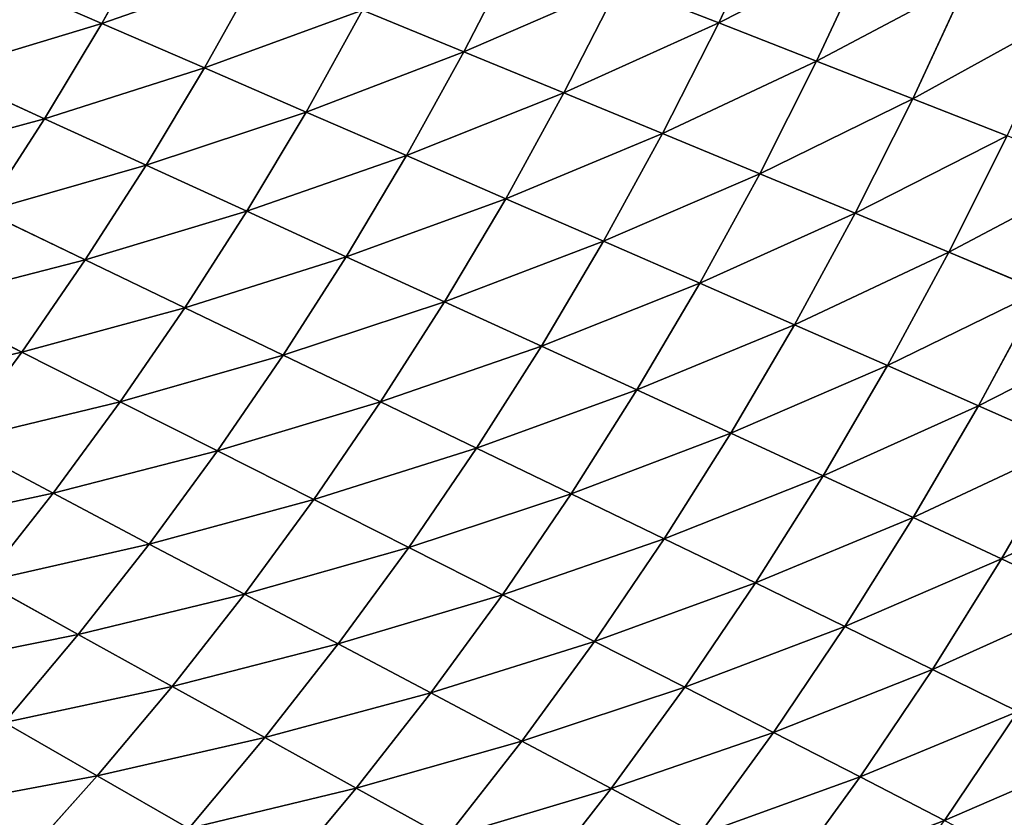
# Model space of a CAD drawing. Extents: x 0 to 500, y 0 to 390.
# Tile 747 of 1056: x 404 to 436, y 101 to 127. Entities that reach past the tile are written whole.
import ezdxf

# ---------------------------------------------------------------- set-up
doc = ezdxf.new("R2010")
doc.units = 0
doc.header["$LTSCALE"] = 25.4
doc.layers.get('0').update_dxf_attribs({"linetype": 'CONTINUOUS'})

# ---------------------------------------------------------------- blocks, each defined once
blk = doc.blocks.new('ATLANTA505_-_S_STL')
at = {"color": 0}
for p, q in [((434.468, 64.503, 289.349), (431.718, 61.96, 287.931)), ((434.468, 64.503, 289.349), (431.718, 61.96, 287.931)), ((436.848, 64.454, 285.806), (434.072, 61.914, 284.437)), ((436.848, 64.454, 285.806), (434.072, 61.914, 284.437)), ((436.848, 64.454, 285.806), (434.468, 64.503, 289.349)), ((436.848, 64.454, 285.806), (434.468, 64.503, 289.349)), ((439.121, 64.413, 282.161), (436.321, 61.875, 280.842)), ((439.121, 64.413, 282.161), (436.321, 61.875, 280.842)), ((431.718, 61.96, 287.931), (428.899, 59.547, 286.487)), ((431.718, 61.96, 287.931), (428.899, 59.547, 286.487)), ((429.261, 62.015, 291.325), (431.718, 61.96, 287.931)), ((429.261, 62.015, 291.325), (431.718, 61.96, 287.931)), ((434.072, 61.914, 284.437), (431.225, 59.503, 283.044)), ((434.072, 61.914, 284.437), (431.225, 59.503, 283.044)), ((431.718, 61.96, 287.931), (434.072, 61.914, 284.437)), ((431.718, 61.96, 287.931), (434.072, 61.914, 284.437)), ((436.321, 61.875, 280.842), (433.449, 59.466, 279.501)), ((436.321, 61.875, 280.842), (433.449, 59.466, 279.501)), ((434.072, 61.914, 284.437), (436.321, 61.875, 280.842)), ((434.072, 61.914, 284.437), (436.321, 61.875, 280.842)), ((438.465, 61.844, 277.146), (435.57, 59.438, 275.859)), ((438.465, 61.844, 277.146), (435.57, 59.438, 275.859)), ((436.321, 61.875, 280.842), (438.465, 61.844, 277.146)), ((436.321, 61.875, 280.842), (438.465, 61.844, 277.146)), ((426.472, 59.599, 289.832), (423.621, 57.31, 288.313)), ((426.472, 59.599, 289.832), (423.621, 57.31, 288.313)), ((428.899, 59.547, 286.487), (426.472, 59.599, 289.832)), ((428.899, 59.547, 286.487), (426.472, 59.599, 289.832)), ((428.899, 59.547, 286.487), (426.017, 57.261, 285.018)), ((428.899, 59.547, 286.487), (426.017, 57.261, 285.018)), ((431.225, 59.503, 283.044), (428.314, 57.219, 281.626)), ((431.225, 59.503, 283.044), (428.314, 57.219, 281.626)), ((431.225, 59.503, 283.044), (428.899, 59.547, 286.487)), ((431.225, 59.503, 283.044), (428.899, 59.547, 286.487)), ((433.449, 59.466, 279.501), (430.511, 57.185, 278.138)), ((433.449, 59.466, 279.501), (430.511, 57.185, 278.138)), ((433.449, 59.466, 279.501), (431.225, 59.503, 283.044)), ((433.449, 59.466, 279.501), (431.225, 59.503, 283.044)), ((435.57, 59.438, 275.859), (432.608, 57.16, 274.552)), ((435.57, 59.438, 275.859), (432.608, 57.16, 274.552)), ((435.57, 59.438, 275.859), (433.449, 59.466, 279.501)), ((435.57, 59.438, 275.859), (433.449, 59.466, 279.501)), ((437.588, 59.418, 272.116), (434.604, 57.143, 270.866)), ((437.588, 59.418, 272.116), (434.604, 57.143, 270.866)), ((437.588, 59.418, 272.116), (435.57, 59.438, 275.859)), ((437.588, 59.418, 272.116), (435.57, 59.438, 275.859)), ((421.126, 57.367, 291.513), (423.621, 57.31, 288.313)), ((421.126, 57.367, 291.513), (423.621, 57.31, 288.313)), ((423.621, 57.31, 288.313), (420.712, 55.146, 286.769)), ((423.621, 57.31, 288.313), (420.712, 55.146, 286.769)), ((426.017, 57.261, 285.018), (423.076, 55.099, 283.525)), ((426.017, 57.261, 285.018), (423.076, 55.099, 283.525)), ((423.621, 57.31, 288.313), (426.017, 57.261, 285.018)), ((423.621, 57.31, 288.313), (426.017, 57.261, 285.018)), ((428.314, 57.219, 281.626), (425.343, 55.06, 280.187)), ((428.314, 57.219, 281.626), (425.343, 55.06, 280.187)), ((426.017, 57.261, 285.018), (428.314, 57.219, 281.626)), ((426.017, 57.261, 285.018), (428.314, 57.219, 281.626)), ((430.511, 57.185, 278.138), (427.513, 55.029, 276.753)), ((430.511, 57.185, 278.138), (427.513, 55.029, 276.753)), ((428.314, 57.219, 281.626), (430.511, 57.185, 278.138)), ((428.314, 57.219, 281.626), (430.511, 57.185, 278.138)), ((432.608, 57.16, 274.552), (429.584, 55.006, 273.224)), ((432.608, 57.16, 274.552), (429.584, 55.006, 273.224)), ((430.511, 57.185, 278.138), (432.608, 57.16, 274.552)), ((430.511, 57.185, 278.138), (432.608, 57.16, 274.552)), ((434.604, 57.143, 270.866), (431.557, 54.992, 269.597)), ((434.604, 57.143, 270.866), (431.557, 54.992, 269.597)), ((432.608, 57.16, 274.552), (434.604, 57.143, 270.866)), ((432.608, 57.16, 274.552), (434.604, 57.143, 270.866)), ((436.498, 57.135, 267.08), (433.43, 54.986, 265.872)), ((436.498, 57.135, 267.08), (433.43, 54.986, 265.872)), ((434.604, 57.143, 270.866), (436.498, 57.135, 267.08)), ((434.604, 57.143, 270.866), (436.498, 57.135, 267.08)), ((418.252, 55.2, 289.92), (415.326, 53.153, 288.301)), ((418.252, 55.2, 289.92), (415.326, 53.153, 288.301)), ((420.712, 55.146, 286.769), (417.75, 53.102, 285.2)), ((420.712, 55.146, 286.769), (417.75, 53.102, 285.2)), ((420.712, 55.146, 286.769), (418.252, 55.2, 289.92)), ((420.712, 55.146, 286.769), (418.252, 55.2, 289.92)), ((423.076, 55.099, 283.525), (420.081, 53.058, 282.009)), ((423.076, 55.099, 283.525), (420.081, 53.058, 282.009)), ((423.076, 55.099, 283.525), (420.712, 55.146, 286.769)), ((423.076, 55.099, 283.525), (420.712, 55.146, 286.769)), ((425.343, 55.06, 280.187), (423.076, 55.099, 283.525)), ((425.343, 55.06, 280.187), (423.076, 55.099, 283.525)), ((425.343, 55.06, 280.187), (422.317, 53.021, 278.725)), ((425.343, 55.06, 280.187), (422.317, 53.021, 278.725)), ((427.513, 55.029, 276.753), (424.458, 52.993, 275.347)), ((427.513, 55.029, 276.753), (424.458, 52.993, 275.347)), ((427.513, 55.029, 276.753), (425.343, 55.06, 280.187)), ((427.513, 55.029, 276.753), (425.343, 55.06, 280.187)), ((429.584, 55.006, 273.224), (426.503, 52.973, 271.876)), ((429.584, 55.006, 273.224), (426.503, 52.973, 271.876)), ((429.584, 55.006, 273.224), (427.513, 55.029, 276.753)), ((429.584, 55.006, 273.224), (427.513, 55.029, 276.753)), ((431.557, 54.992, 269.597), (428.452, 52.961, 268.31)), ((431.557, 54.992, 269.597), (428.452, 52.961, 268.31)), ((431.557, 54.992, 269.597), (429.584, 55.006, 273.224)), ((431.557, 54.992, 269.597), (429.584, 55.006, 273.224)), ((433.43, 54.986, 265.872), (430.303, 52.958, 264.647)), ((433.43, 54.986, 265.872), (430.303, 52.958, 264.647)), ((433.43, 54.986, 265.872), (431.557, 54.992, 269.597)), ((433.43, 54.986, 265.872), (431.557, 54.992, 269.597)), ((435.204, 54.989, 262.049), (433.43, 54.986, 265.872)), ((435.204, 54.989, 262.049), (433.43, 54.986, 265.872)), ((412.809, 53.212, 291.312), (415.326, 53.153, 288.301)), ((412.809, 53.212, 291.312), (415.326, 53.153, 288.301)), ((415.326, 53.153, 288.301), (412.353, 51.224, 286.658)), ((415.326, 53.153, 288.301), (412.353, 51.224, 286.658)), ((417.75, 53.102, 285.2), (414.741, 51.175, 283.608)), ((417.75, 53.102, 285.2), (414.741, 51.175, 283.608)), ((415.326, 53.153, 288.301), (417.75, 53.102, 285.2)), ((415.326, 53.153, 288.301), (417.75, 53.102, 285.2)), ((420.081, 53.058, 282.009), (417.037, 51.134, 280.47)), ((420.081, 53.058, 282.009), (417.037, 51.134, 280.47)), ((417.75, 53.102, 285.2), (420.081, 53.058, 282.009)), ((417.75, 53.102, 285.2), (420.081, 53.058, 282.009)), ((422.317, 53.021, 278.725), (419.241, 51.101, 277.242)), ((422.317, 53.021, 278.725), (419.241, 51.101, 277.242)), ((420.081, 53.058, 282.009), (422.317, 53.021, 278.725)), ((420.081, 53.058, 282.009), (422.317, 53.021, 278.725)), ((424.458, 52.993, 275.347), (421.352, 51.075, 273.922)), ((424.458, 52.993, 275.347), (421.352, 51.075, 273.922)), ((422.317, 53.021, 278.725), (424.458, 52.993, 275.347)), ((422.317, 53.021, 278.725), (424.458, 52.993, 275.347)), ((426.503, 52.973, 271.876), (423.369, 51.057, 270.51)), ((426.503, 52.973, 271.876), (423.369, 51.057, 270.51)), ((424.458, 52.993, 275.347), (426.503, 52.973, 271.876)), ((424.458, 52.993, 275.347), (426.503, 52.973, 271.876)), ((428.452, 52.961, 268.31), (425.293, 51.048, 267.004)), ((428.452, 52.961, 268.31), (425.293, 51.048, 267.004)), ((426.503, 52.973, 271.876), (428.452, 52.961, 268.31)), ((426.503, 52.973, 271.876), (428.452, 52.961, 268.31)), ((430.303, 52.958, 264.647), (427.122, 51.047, 263.405)), ((430.303, 52.958, 264.647), (427.122, 51.047, 263.405)), ((428.452, 52.961, 268.31), (430.303, 52.958, 264.647)), ((428.452, 52.961, 268.31), (430.303, 52.958, 264.647)), ((430.303, 52.958, 264.647), (432.057, 52.964, 260.888)), ((430.303, 52.958, 264.647), (432.057, 52.964, 260.888)), ((409.875, 51.28, 289.619), (406.9, 49.461, 287.901)), ((409.875, 51.28, 289.619), (406.9, 49.461, 287.901)), ((412.353, 51.224, 286.658), (409.875, 51.28, 289.619)), ((412.353, 51.224, 286.658), (409.875, 51.28, 289.619)), ((412.353, 51.224, 286.658), (409.339, 49.408, 284.991)), ((412.353, 51.224, 286.658), (409.339, 49.408, 284.991)), ((414.741, 51.175, 283.608), (411.688, 49.362, 281.994)), ((414.741, 51.175, 283.608), (411.688, 49.362, 281.994)), ((414.741, 51.175, 283.608), (412.353, 51.224, 286.658)), ((414.741, 51.175, 283.608), (412.353, 51.224, 286.658)), ((417.037, 51.134, 280.47), (413.948, 49.324, 278.91)), ((417.037, 51.134, 280.47), (413.948, 49.324, 278.91)), ((417.037, 51.134, 280.47), (414.741, 51.175, 283.608)), ((417.037, 51.134, 280.47), (414.741, 51.175, 283.608)), ((419.241, 51.101, 277.242), (416.119, 49.293, 275.738)), ((419.241, 51.101, 277.242), (416.119, 49.293, 275.738)), ((419.241, 51.101, 277.242), (417.037, 51.134, 280.47)), ((419.241, 51.101, 277.242), (417.037, 51.134, 280.47)), ((421.352, 51.075, 273.922), (418.199, 49.27, 272.477)), ((421.352, 51.075, 273.922), (418.199, 49.27, 272.477)), ((421.352, 51.075, 273.922), (419.241, 51.101, 277.242)), ((421.352, 51.075, 273.922), (419.241, 51.101, 277.242)), ((423.369, 51.057, 270.51), (420.188, 49.255, 269.125)), ((423.369, 51.057, 270.51), (420.188, 49.255, 269.125)), ((423.369, 51.057, 270.51), (421.352, 51.075, 273.922)), ((423.369, 51.057, 270.51), (421.352, 51.075, 273.922)), ((425.293, 51.048, 267.004), (422.085, 49.248, 265.682)), ((425.293, 51.048, 267.004), (422.085, 49.248, 265.682)), ((425.293, 51.048, 267.004), (423.369, 51.057, 270.51)), ((425.293, 51.048, 267.004), (423.369, 51.057, 270.51)), ((427.122, 51.047, 263.405), (423.89, 49.249, 262.147)), ((427.122, 51.047, 263.405), (423.89, 49.249, 262.147)), ((427.122, 51.047, 263.405), (425.293, 51.048, 267.004)), ((427.122, 51.047, 263.405), (425.293, 51.048, 267.004)), ((428.855, 51.055, 259.711), (427.122, 51.047, 263.405)), ((428.855, 51.055, 259.711), (427.122, 51.047, 263.405)), ((406.9, 49.461, 287.901), (403.887, 47.75, 286.16)), ((406.9, 49.461, 287.901), (403.887, 47.75, 286.16)), ((404.374, 49.521, 290.726), (406.9, 49.461, 287.901)), ((404.374, 49.521, 290.726), (406.9, 49.461, 287.901)), ((409.339, 49.408, 284.991), (406.284, 47.701, 283.301)), ((409.339, 49.408, 284.991), (406.284, 47.701, 283.301)), ((406.9, 49.461, 287.901), (409.339, 49.408, 284.991)), ((406.9, 49.461, 287.901), (409.339, 49.408, 284.991)), ((411.688, 49.362, 281.994), (408.595, 47.658, 280.359)), ((411.688, 49.362, 281.994), (408.595, 47.658, 280.359)), ((409.339, 49.408, 284.991), (411.688, 49.362, 281.994)), ((409.339, 49.408, 284.991), (411.688, 49.362, 281.994)), ((411.688, 49.362, 281.994), (413.948, 49.324, 278.91)), ((411.688, 49.362, 281.994), (413.948, 49.324, 278.91)), ((413.948, 49.324, 278.91), (410.818, 47.622, 277.33)), ((413.948, 49.324, 278.91), (410.818, 47.622, 277.33)), ((416.119, 49.293, 275.738), (412.954, 47.594, 274.215)), ((416.119, 49.293, 275.738), (412.954, 47.594, 274.215)), ((413.948, 49.324, 278.91), (416.119, 49.293, 275.738)), ((413.948, 49.324, 278.91), (416.119, 49.293, 275.738)), ((418.199, 49.27, 272.477), (415.002, 47.574, 271.013)), ((418.199, 49.27, 272.477), (415.002, 47.574, 271.013)), ((416.119, 49.293, 275.738), (418.199, 49.27, 272.477)), ((416.119, 49.293, 275.738), (418.199, 49.27, 272.477)), ((420.188, 49.255, 269.125), (416.962, 47.56, 267.723)), ((420.188, 49.255, 269.125), (416.962, 47.56, 267.723)), ((418.199, 49.27, 272.477), (420.188, 49.255, 269.125)), ((418.199, 49.27, 272.477), (420.188, 49.255, 269.125)), ((422.085, 49.248, 265.682), (418.831, 47.555, 264.344)), ((422.085, 49.248, 265.682), (418.831, 47.555, 264.344)), ((420.188, 49.255, 269.125), (422.085, 49.248, 265.682)), ((420.188, 49.255, 269.125), (422.085, 49.248, 265.682)), ((422.085, 49.248, 265.682), (423.89, 49.249, 262.147)), ((422.085, 49.248, 265.682), (423.89, 49.249, 262.147)), ((406.284, 47.701, 283.301), (403.887, 47.75, 286.16)), ((406.284, 47.701, 283.301), (403.887, 47.75, 286.16)), ((406.284, 47.701, 283.301), (403.194, 46.098, 281.591)), ((406.284, 47.701, 283.301), (403.194, 46.098, 281.591)), ((408.595, 47.658, 280.359), (405.464, 46.058, 278.702)), ((408.595, 47.658, 280.359), (405.464, 46.058, 278.702)), ((408.595, 47.658, 280.359), (406.284, 47.701, 283.301)), ((408.595, 47.658, 280.359), (406.284, 47.701, 283.301)), ((410.818, 47.622, 277.33), (407.65, 46.025, 275.73)), ((410.818, 47.622, 277.33), (407.65, 46.025, 275.73)), ((410.818, 47.622, 277.33), (408.595, 47.658, 280.359)), ((410.818, 47.622, 277.33), (408.595, 47.658, 280.359)), ((412.954, 47.594, 274.215), (409.751, 45.999, 272.674)), ((412.954, 47.594, 274.215), (409.751, 45.999, 272.674)), ((412.954, 47.594, 274.215), (410.818, 47.622, 277.33)), ((412.954, 47.594, 274.215), (410.818, 47.622, 277.33)), ((415.002, 47.574, 271.013), (411.765, 45.981, 269.533)), ((415.002, 47.574, 271.013), (411.765, 45.981, 269.533)), ((415.002, 47.574, 271.013), (412.954, 47.594, 274.215)), ((415.002, 47.574, 271.013), (412.954, 47.594, 274.215)), ((416.962, 47.56, 267.723), (413.694, 45.97, 266.305)), ((416.962, 47.56, 267.723), (413.694, 45.97, 266.305)), ((416.962, 47.56, 267.723), (415.002, 47.574, 271.013)), ((416.962, 47.56, 267.723), (415.002, 47.574, 271.013)), ((418.831, 47.555, 264.344), (415.535, 45.966, 262.989)), ((418.831, 47.555, 264.344), (415.535, 45.966, 262.989)), ((418.831, 47.555, 264.344), (416.962, 47.56, 267.723)), ((418.831, 47.555, 264.344), (416.962, 47.56, 267.723)), ((420.611, 47.558, 260.874), (418.831, 47.555, 264.344)), ((420.611, 47.558, 260.874), (418.831, 47.555, 264.344)), ((402.299, 44.557, 277.027), (405.464, 46.058, 278.702)), ((402.299, 44.557, 277.027), (405.464, 46.058, 278.702)), ((403.194, 46.098, 281.591), (405.464, 46.058, 278.702)), ((403.194, 46.098, 281.591), (405.464, 46.058, 278.702)), ((404.446, 44.527, 274.112), (407.65, 46.025, 275.73)), ((404.446, 44.527, 274.112), (407.65, 46.025, 275.73)), ((405.464, 46.058, 278.702), (407.65, 46.025, 275.73)), ((405.464, 46.058, 278.702), (407.65, 46.025, 275.73)), ((406.51, 44.503, 271.115), (409.751, 45.999, 272.674)), ((406.51, 44.503, 271.115), (409.751, 45.999, 272.674)), ((407.65, 46.025, 275.73), (409.751, 45.999, 272.674)), ((407.65, 46.025, 275.73), (409.751, 45.999, 272.674)), ((408.491, 44.487, 268.035), (411.765, 45.981, 269.533)), ((408.491, 44.487, 268.035), (411.765, 45.981, 269.533)), ((409.751, 45.999, 272.674), (411.765, 45.981, 269.533)), ((409.751, 45.999, 272.674), (411.765, 45.981, 269.533)), ((410.387, 44.477, 264.87), (413.694, 45.97, 266.305)), ((410.387, 44.477, 264.87), (413.694, 45.97, 266.305)), ((411.765, 45.981, 269.533), (413.694, 45.97, 266.305)), ((411.765, 45.981, 269.533), (413.694, 45.97, 266.305)), ((413.694, 45.97, 266.305), (415.535, 45.966, 262.989)), ((413.694, 45.97, 266.305), (415.535, 45.966, 262.989)), ((404.446, 44.527, 274.112), (401.21, 43.123, 272.476)), ((404.446, 44.527, 274.112), (401.21, 43.123, 272.476)), ((404.446, 44.527, 274.112), (402.299, 44.557, 277.027)), ((404.446, 44.527, 274.112), (402.299, 44.557, 277.027)), ((406.51, 44.503, 271.115), (404.446, 44.527, 274.112)), ((406.51, 44.503, 271.115), (404.446, 44.527, 274.112)), ((406.51, 44.503, 271.115), (403.237, 43.102, 269.539)), ((406.51, 44.503, 271.115), (403.237, 43.102, 269.539)), ((408.491, 44.487, 268.035), (405.182, 43.087, 266.521)), ((408.491, 44.487, 268.035), (405.182, 43.087, 266.521)), ((408.491, 44.487, 268.035), (406.51, 44.503, 271.115)), ((408.491, 44.487, 268.035), (406.51, 44.503, 271.115)), ((410.387, 44.477, 264.87), (407.045, 43.079, 263.42)), ((410.387, 44.477, 264.87), (407.045, 43.079, 263.42)), ((410.387, 44.477, 264.87), (408.491, 44.487, 268.035)), ((410.387, 44.477, 264.87), (408.491, 44.487, 268.035)), ((412.199, 44.475, 261.62), (410.387, 44.477, 264.87)), ((412.199, 44.475, 261.62), (410.387, 44.477, 264.87)), ((405.182, 43.087, 266.521), (401.84, 41.776, 264.992)), ((405.182, 43.087, 266.521), (401.84, 41.776, 264.992)), ((403.237, 43.102, 269.539), (405.182, 43.087, 266.521)), ((403.237, 43.102, 269.539), (405.182, 43.087, 266.521)), ((407.045, 43.079, 263.42), (403.669, 41.769, 261.956)), ((407.045, 43.079, 263.42), (403.669, 41.769, 261.956)), ((405.182, 43.087, 266.521), (407.045, 43.079, 263.42)), ((405.182, 43.087, 266.521), (407.045, 43.079, 263.42)), ((407.045, 43.079, 263.42), (408.826, 43.078, 260.236)), ((407.045, 43.079, 263.42), (408.826, 43.078, 260.236))]:
    blk.add_line(p, q, dxfattribs=at)
mesh = blk.add_polyface(dxfattribs=at)
corners = [(434.468, 64.503, 289.349), (439.551, 67.122, 287.152), (436.848, 64.454, 285.806), (437.146, 67.173, 290.743)]
mesh.append_faces([[corners[k] for k in face] for face in [(0, 1, 2), (1, 0, 3)]], dxfattribs={"vtx0": -1, "color": 0})
mesh = blk.add_polyface(dxfattribs=at)
corners = [(429.261, 62.015, 291.325), (434.468, 64.503, 289.349), (431.718, 61.96, 287.931), (431.983, 64.559, 292.791)]
mesh.append_faces([[corners[k] for k in face] for face in [(0, 1, 2), (1, 0, 3)]], dxfattribs={"vtx0": -1, "color": 0})
mesh = blk.add_polyface(dxfattribs=at)
corners = [(431.718, 61.96, 287.931), (436.848, 64.454, 285.806), (434.072, 61.914, 284.437), (434.468, 64.503, 289.349)]
mesh.append_faces([[corners[k] for k in face] for face in [(0, 1, 2), (1, 0, 3)]], dxfattribs={"vtx0": -1, "color": 0})
mesh = blk.add_polyface(dxfattribs=at)
corners = [(434.072, 61.914, 284.437), (439.121, 64.413, 282.161), (436.321, 61.875, 280.842), (436.848, 64.454, 285.806)]
mesh.append_faces([[corners[k] for k in face] for face in [(0, 1, 2), (1, 0, 3)]], dxfattribs={"vtx0": -1, "color": 0})
mesh = blk.add_polyface(dxfattribs=at)
corners = [(436.321, 61.875, 280.842), (441.288, 64.379, 278.411), (438.465, 61.844, 277.146), (439.121, 64.413, 282.161)]
mesh.append_faces([[corners[k] for k in face] for face in [(0, 1, 2), (1, 0, 3)]], dxfattribs={"vtx0": -1, "color": 0})
mesh = blk.add_polyface(dxfattribs=at)
corners = [(426.472, 59.599, 289.832), (431.718, 61.96, 287.931), (428.899, 59.547, 286.487), (429.261, 62.015, 291.325)]
mesh.append_faces([[corners[k] for k in face] for face in [(0, 1, 2), (1, 0, 3)]], dxfattribs={"vtx0": -1, "color": 0})
mesh = blk.add_polyface(dxfattribs=at)
corners = [(428.899, 59.547, 286.487), (434.072, 61.914, 284.437), (431.225, 59.503, 283.044), (431.718, 61.96, 287.931)]
mesh.append_faces([[corners[k] for k in face] for face in [(0, 1, 2), (1, 0, 3)]], dxfattribs={"vtx0": -1, "color": 0})
mesh = blk.add_polyface(dxfattribs=at)
corners = [(431.225, 59.503, 283.044), (436.321, 61.875, 280.842), (433.449, 59.466, 279.501), (434.072, 61.914, 284.437)]
mesh.append_faces([[corners[k] for k in face] for face in [(0, 1, 2), (1, 0, 3)]], dxfattribs={"vtx0": -1, "color": 0})
mesh = blk.add_polyface(dxfattribs=at)
corners = [(433.449, 59.466, 279.501), (438.465, 61.844, 277.146), (435.57, 59.438, 275.859), (436.321, 61.875, 280.842)]
mesh.append_faces([[corners[k] for k in face] for face in [(0, 1, 2), (1, 0, 3)]], dxfattribs={"vtx0": -1, "color": 0})
mesh = blk.add_polyface(dxfattribs=at)
corners = [(435.57, 59.438, 275.859), (440.504, 61.821, 273.346), (437.588, 59.418, 272.116), (438.465, 61.844, 277.146)]
mesh.append_faces([[corners[k] for k in face] for face in [(0, 1, 2), (1, 0, 3)]], dxfattribs={"vtx0": -1, "color": 0})
mesh = blk.add_polyface(dxfattribs=at)
corners = [(421.126, 57.367, 291.513), (426.472, 59.599, 289.832), (423.621, 57.31, 288.313), (423.945, 59.658, 293.08)]
mesh.append_faces([[corners[k] for k in face] for face in [(0, 1, 2), (1, 0, 3)]], dxfattribs={"vtx0": -1, "color": 0})
mesh = blk.add_polyface(dxfattribs=at)
corners = [(423.621, 57.31, 288.313), (428.899, 59.547, 286.487), (426.017, 57.261, 285.018), (426.472, 59.599, 289.832)]
mesh.append_faces([[corners[k] for k in face] for face in [(0, 1, 2), (1, 0, 3)]], dxfattribs={"vtx0": -1, "color": 0})
mesh = blk.add_polyface(dxfattribs=at)
corners = [(426.017, 57.261, 285.018), (431.225, 59.503, 283.044), (428.314, 57.219, 281.626), (428.899, 59.547, 286.487)]
mesh.append_faces([[corners[k] for k in face] for face in [(0, 1, 2), (1, 0, 3)]], dxfattribs={"vtx0": -1, "color": 0})
mesh = blk.add_polyface(dxfattribs=at)
corners = [(428.314, 57.219, 281.626), (433.449, 59.466, 279.501), (430.511, 57.185, 278.138), (431.225, 59.503, 283.044)]
mesh.append_faces([[corners[k] for k in face] for face in [(0, 1, 2), (1, 0, 3)]], dxfattribs={"vtx0": -1, "color": 0})
mesh = blk.add_polyface(dxfattribs=at)
corners = [(430.511, 57.185, 278.138), (435.57, 59.438, 275.859), (432.608, 57.16, 274.552), (433.449, 59.466, 279.501)]
mesh.append_faces([[corners[k] for k in face] for face in [(0, 1, 2), (1, 0, 3)]], dxfattribs={"vtx0": -1, "color": 0})
mesh = blk.add_polyface(dxfattribs=at)
corners = [(432.608, 57.16, 274.552), (437.588, 59.418, 272.116), (434.604, 57.143, 270.866), (435.57, 59.438, 275.859)]
mesh.append_faces([[corners[k] for k in face] for face in [(0, 1, 2), (1, 0, 3)]], dxfattribs={"vtx0": -1, "color": 0})
mesh = blk.add_polyface(dxfattribs=at)
corners = [(434.604, 57.143, 270.866), (439.501, 59.407, 268.27), (436.498, 57.135, 267.08), (437.588, 59.418, 272.116)]
mesh.append_faces([[corners[k] for k in face] for face in [(0, 1, 2), (1, 0, 3)]], dxfattribs={"vtx0": -1, "color": 0})
mesh = blk.add_polyface(dxfattribs=at)
corners = [(418.252, 55.2, 289.92), (423.621, 57.31, 288.313), (420.712, 55.146, 286.769), (421.126, 57.367, 291.513)]
mesh.append_faces([[corners[k] for k in face] for face in [(0, 1, 2), (1, 0, 3)]], dxfattribs={"vtx0": -1, "color": 0})
mesh = blk.add_polyface(dxfattribs=at)
corners = [(420.712, 55.146, 286.769), (426.017, 57.261, 285.018), (423.076, 55.099, 283.525), (423.621, 57.31, 288.313)]
mesh.append_faces([[corners[k] for k in face] for face in [(0, 1, 2), (1, 0, 3)]], dxfattribs={"vtx0": -1, "color": 0})
mesh = blk.add_polyface(dxfattribs=at)
corners = [(423.076, 55.099, 283.525), (428.314, 57.219, 281.626), (425.343, 55.06, 280.187), (426.017, 57.261, 285.018)]
mesh.append_faces([[corners[k] for k in face] for face in [(0, 1, 2), (1, 0, 3)]], dxfattribs={"vtx0": -1, "color": 0})
mesh = blk.add_polyface(dxfattribs=at)
corners = [(425.343, 55.06, 280.187), (430.511, 57.185, 278.138), (427.513, 55.029, 276.753), (428.314, 57.219, 281.626)]
mesh.append_faces([[corners[k] for k in face] for face in [(0, 1, 2), (1, 0, 3)]], dxfattribs={"vtx0": -1, "color": 0})
mesh = blk.add_polyface(dxfattribs=at)
corners = [(427.513, 55.029, 276.753), (432.608, 57.16, 274.552), (429.584, 55.006, 273.224), (430.511, 57.185, 278.138)]
mesh.append_faces([[corners[k] for k in face] for face in [(0, 1, 2), (1, 0, 3)]], dxfattribs={"vtx0": -1, "color": 0})
mesh = blk.add_polyface(dxfattribs=at)
corners = [(429.584, 55.006, 273.224), (434.604, 57.143, 270.866), (431.557, 54.992, 269.597), (432.608, 57.16, 274.552)]
mesh.append_faces([[corners[k] for k in face] for face in [(0, 1, 2), (1, 0, 3)]], dxfattribs={"vtx0": -1, "color": 0})
mesh = blk.add_polyface(dxfattribs=at)
corners = [(431.557, 54.992, 269.597), (436.498, 57.135, 267.08), (433.43, 54.986, 265.872), (434.604, 57.143, 270.866)]
mesh.append_faces([[corners[k] for k in face] for face in [(0, 1, 2), (1, 0, 3)]], dxfattribs={"vtx0": -1, "color": 0})
mesh = blk.add_polyface(dxfattribs=at)
corners = [(433.43, 54.986, 265.872), (438.289, 57.135, 263.194), (435.204, 54.989, 262.049), (436.498, 57.135, 267.08)]
mesh.append_faces([[corners[k] for k in face] for face in [(0, 1, 2), (1, 0, 3)]], dxfattribs={"vtx0": -1, "color": 0})
mesh = blk.add_polyface(dxfattribs=at)
corners = [(412.809, 53.212, 291.312), (418.252, 55.2, 289.92), (415.326, 53.153, 288.301), (415.697, 55.262, 292.979)]
mesh.append_faces([[corners[k] for k in face] for face in [(0, 1, 2), (1, 0, 3)]], dxfattribs={"vtx0": -1, "color": 0})
mesh = blk.add_polyface(dxfattribs=at)
corners = [(415.326, 53.153, 288.301), (420.712, 55.146, 286.769), (417.75, 53.102, 285.2), (418.252, 55.2, 289.92)]
mesh.append_faces([[corners[k] for k in face] for face in [(0, 1, 2), (1, 0, 3)]], dxfattribs={"vtx0": -1, "color": 0})
mesh = blk.add_polyface(dxfattribs=at)
corners = [(417.75, 53.102, 285.2), (423.076, 55.099, 283.525), (420.081, 53.058, 282.009), (420.712, 55.146, 286.769)]
mesh.append_faces([[corners[k] for k in face] for face in [(0, 1, 2), (1, 0, 3)]], dxfattribs={"vtx0": -1, "color": 0})
mesh = blk.add_polyface(dxfattribs=at)
corners = [(420.081, 53.058, 282.009), (425.343, 55.06, 280.187), (422.317, 53.021, 278.725), (423.076, 55.099, 283.525)]
mesh.append_faces([[corners[k] for k in face] for face in [(0, 1, 2), (1, 0, 3)]], dxfattribs={"vtx0": -1, "color": 0})
mesh = blk.add_polyface(dxfattribs=at)
corners = [(422.317, 53.021, 278.725), (427.513, 55.029, 276.753), (424.458, 52.993, 275.347), (425.343, 55.06, 280.187)]
mesh.append_faces([[corners[k] for k in face] for face in [(0, 1, 2), (1, 0, 3)]], dxfattribs={"vtx0": -1, "color": 0})
mesh = blk.add_polyface(dxfattribs=at)
corners = [(424.458, 52.993, 275.347), (429.584, 55.006, 273.224), (426.503, 52.973, 271.876), (427.513, 55.029, 276.753)]
mesh.append_faces([[corners[k] for k in face] for face in [(0, 1, 2), (1, 0, 3)]], dxfattribs={"vtx0": -1, "color": 0})
mesh = blk.add_polyface(dxfattribs=at)
corners = [(426.503, 52.973, 271.876), (431.557, 54.992, 269.597), (428.452, 52.961, 268.31), (429.584, 55.006, 273.224)]
mesh.append_faces([[corners[k] for k in face] for face in [(0, 1, 2), (1, 0, 3)]], dxfattribs={"vtx0": -1, "color": 0})
mesh = blk.add_polyface(dxfattribs=at)
corners = [(428.452, 52.961, 268.31), (433.43, 54.986, 265.872), (430.303, 52.958, 264.647), (431.557, 54.992, 269.597)]
mesh.append_faces([[corners[k] for k in face] for face in [(0, 1, 2), (1, 0, 3)]], dxfattribs={"vtx0": -1, "color": 0})
mesh = blk.add_polyface(dxfattribs=at)
corners = [(430.303, 52.958, 264.647), (435.204, 54.989, 262.049), (432.057, 52.964, 260.888), (433.43, 54.986, 265.872)]
mesh.append_faces([[corners[k] for k in face] for face in [(0, 1, 2), (1, 0, 3)]], dxfattribs={"vtx0": -1, "color": 0})
mesh = blk.add_polyface(dxfattribs=at)
corners = [(409.875, 51.28, 289.619), (415.326, 53.153, 288.301), (412.353, 51.224, 286.658), (412.809, 53.212, 291.312)]
mesh.append_faces([[corners[k] for k in face] for face in [(0, 1, 2), (1, 0, 3)]], dxfattribs={"vtx0": -1, "color": 0})
mesh = blk.add_polyface(dxfattribs=at)
corners = [(412.353, 51.224, 286.658), (417.75, 53.102, 285.2), (414.741, 51.175, 283.608), (415.326, 53.153, 288.301)]
mesh.append_faces([[corners[k] for k in face] for face in [(0, 1, 2), (1, 0, 3)]], dxfattribs={"vtx0": -1, "color": 0})
mesh = blk.add_polyface(dxfattribs=at)
corners = [(414.741, 51.175, 283.608), (420.081, 53.058, 282.009), (417.037, 51.134, 280.47), (417.75, 53.102, 285.2)]
mesh.append_faces([[corners[k] for k in face] for face in [(0, 1, 2), (1, 0, 3)]], dxfattribs={"vtx0": -1, "color": 0})
mesh = blk.add_polyface(dxfattribs=at)
corners = [(417.037, 51.134, 280.47), (422.317, 53.021, 278.725), (419.241, 51.101, 277.242), (420.081, 53.058, 282.009)]
mesh.append_faces([[corners[k] for k in face] for face in [(0, 1, 2), (1, 0, 3)]], dxfattribs={"vtx0": -1, "color": 0})
mesh = blk.add_polyface(dxfattribs=at)
corners = [(419.241, 51.101, 277.242), (424.458, 52.993, 275.347), (421.352, 51.075, 273.922), (422.317, 53.021, 278.725)]
mesh.append_faces([[corners[k] for k in face] for face in [(0, 1, 2), (1, 0, 3)]], dxfattribs={"vtx0": -1, "color": 0})
mesh = blk.add_polyface(dxfattribs=at)
corners = [(421.352, 51.075, 273.922), (426.503, 52.973, 271.876), (423.369, 51.057, 270.51), (424.458, 52.993, 275.347)]
mesh.append_faces([[corners[k] for k in face] for face in [(0, 1, 2), (1, 0, 3)]], dxfattribs={"vtx0": -1, "color": 0})
mesh = blk.add_polyface(dxfattribs=at)
corners = [(423.369, 51.057, 270.51), (428.452, 52.961, 268.31), (425.293, 51.048, 267.004), (426.503, 52.973, 271.876)]
mesh.append_faces([[corners[k] for k in face] for face in [(0, 1, 2), (1, 0, 3)]], dxfattribs={"vtx0": -1, "color": 0})
mesh = blk.add_polyface(dxfattribs=at)
corners = [(425.293, 51.048, 267.004), (430.303, 52.958, 264.647), (427.122, 51.047, 263.405), (428.452, 52.961, 268.31)]
mesh.append_faces([[corners[k] for k in face] for face in [(0, 1, 2), (1, 0, 3)]], dxfattribs={"vtx0": -1, "color": 0})
mesh = blk.add_polyface(dxfattribs=at)
corners = [(427.122, 51.047, 263.405), (432.057, 52.964, 260.888), (428.855, 51.055, 259.711), (430.303, 52.958, 264.647)]
mesh.append_faces([[corners[k] for k in face] for face in [(0, 1, 2), (1, 0, 3)]], dxfattribs={"vtx0": -1, "color": 0})
mesh = blk.add_polyface(dxfattribs=at)
corners = [(404.374, 49.521, 290.726), (409.875, 51.28, 289.619), (406.9, 49.461, 287.901), (407.307, 51.343, 292.492)]
mesh.append_faces([[corners[k] for k in face] for face in [(0, 1, 2), (1, 0, 3)]], dxfattribs={"vtx0": -1, "color": 0})
mesh = blk.add_polyface(dxfattribs=at)
corners = [(406.9, 49.461, 287.901), (412.353, 51.224, 286.658), (409.339, 49.408, 284.991), (409.875, 51.28, 289.619)]
mesh.append_faces([[corners[k] for k in face] for face in [(0, 1, 2), (1, 0, 3)]], dxfattribs={"vtx0": -1, "color": 0})
mesh = blk.add_polyface(dxfattribs=at)
corners = [(409.339, 49.408, 284.991), (414.741, 51.175, 283.608), (411.688, 49.362, 281.994), (412.353, 51.224, 286.658)]
mesh.append_faces([[corners[k] for k in face] for face in [(0, 1, 2), (1, 0, 3)]], dxfattribs={"vtx0": -1, "color": 0})
mesh = blk.add_polyface(dxfattribs=at)
corners = [(411.688, 49.362, 281.994), (417.037, 51.134, 280.47), (413.948, 49.324, 278.91), (414.741, 51.175, 283.608)]
mesh.append_faces([[corners[k] for k in face] for face in [(0, 1, 2), (1, 0, 3)]], dxfattribs={"vtx0": -1, "color": 0})
mesh = blk.add_polyface(dxfattribs=at)
corners = [(413.948, 49.324, 278.91), (419.241, 51.101, 277.242), (416.119, 49.293, 275.738), (417.037, 51.134, 280.47)]
mesh.append_faces([[corners[k] for k in face] for face in [(0, 1, 2), (1, 0, 3)]], dxfattribs={"vtx0": -1, "color": 0})
mesh = blk.add_polyface(dxfattribs=at)
corners = [(416.119, 49.293, 275.738), (421.352, 51.075, 273.922), (418.199, 49.27, 272.477), (419.241, 51.101, 277.242)]
mesh.append_faces([[corners[k] for k in face] for face in [(0, 1, 2), (1, 0, 3)]], dxfattribs={"vtx0": -1, "color": 0})
mesh = blk.add_polyface(dxfattribs=at)
corners = [(418.199, 49.27, 272.477), (423.369, 51.057, 270.51), (420.188, 49.255, 269.125), (421.352, 51.075, 273.922)]
mesh.append_faces([[corners[k] for k in face] for face in [(0, 1, 2), (1, 0, 3)]], dxfattribs={"vtx0": -1, "color": 0})
mesh = blk.add_polyface(dxfattribs=at)
corners = [(420.188, 49.255, 269.125), (425.293, 51.048, 267.004), (422.085, 49.248, 265.682), (423.369, 51.057, 270.51)]
mesh.append_faces([[corners[k] for k in face] for face in [(0, 1, 2), (1, 0, 3)]], dxfattribs={"vtx0": -1, "color": 0})
mesh = blk.add_polyface(dxfattribs=at)
corners = [(422.085, 49.248, 265.682), (427.122, 51.047, 263.405), (423.89, 49.249, 262.147), (425.293, 51.048, 267.004)]
mesh.append_faces([[corners[k] for k in face] for face in [(0, 1, 2), (1, 0, 3)]], dxfattribs={"vtx0": -1, "color": 0})
mesh = blk.add_polyface(dxfattribs=at)
corners = [(423.89, 49.249, 262.147), (428.855, 51.055, 259.711), (425.602, 49.258, 258.519), (427.122, 51.047, 263.405)]
mesh.append_faces([[corners[k] for k in face] for face in [(0, 1, 2), (1, 0, 3)]], dxfattribs={"vtx0": -1, "color": 0})
mesh = blk.add_polyface(dxfattribs=at)
corners = [(401.405, 47.807, 288.935), (406.9, 49.461, 287.901), (403.887, 47.75, 286.16), (404.374, 49.521, 290.726)]
mesh.append_faces([[corners[k] for k in face] for face in [(0, 1, 2), (1, 0, 3)]], dxfattribs={"vtx0": -1, "color": 0})
mesh = blk.add_polyface(dxfattribs=at)
corners = [(403.887, 47.75, 286.16), (409.339, 49.408, 284.991), (406.284, 47.701, 283.301), (406.9, 49.461, 287.901)]
mesh.append_faces([[corners[k] for k in face] for face in [(0, 1, 2), (1, 0, 3)]], dxfattribs={"vtx0": -1, "color": 0})
mesh = blk.add_polyface(dxfattribs=at)
corners = [(406.284, 47.701, 283.301), (411.688, 49.362, 281.994), (408.595, 47.658, 280.359), (409.339, 49.408, 284.991)]
mesh.append_faces([[corners[k] for k in face] for face in [(0, 1, 2), (1, 0, 3)]], dxfattribs={"vtx0": -1, "color": 0})
mesh = blk.add_polyface(dxfattribs=at)
corners = [(408.595, 47.658, 280.359), (413.948, 49.324, 278.91), (410.818, 47.622, 277.33), (411.688, 49.362, 281.994)]
mesh.append_faces([[corners[k] for k in face] for face in [(0, 1, 2), (1, 0, 3)]], dxfattribs={"vtx0": -1, "color": 0})
mesh = blk.add_polyface(dxfattribs=at)
corners = [(410.818, 47.622, 277.33), (416.119, 49.293, 275.738), (412.954, 47.594, 274.215), (413.948, 49.324, 278.91)]
mesh.append_faces([[corners[k] for k in face] for face in [(0, 1, 2), (1, 0, 3)]], dxfattribs={"vtx0": -1, "color": 0})
mesh = blk.add_polyface(dxfattribs=at)
corners = [(412.954, 47.594, 274.215), (418.199, 49.27, 272.477), (415.002, 47.574, 271.013), (416.119, 49.293, 275.738)]
mesh.append_faces([[corners[k] for k in face] for face in [(0, 1, 2), (1, 0, 3)]], dxfattribs={"vtx0": -1, "color": 0})
mesh = blk.add_polyface(dxfattribs=at)
corners = [(415.002, 47.574, 271.013), (420.188, 49.255, 269.125), (416.962, 47.56, 267.723), (418.199, 49.27, 272.477)]
mesh.append_faces([[corners[k] for k in face] for face in [(0, 1, 2), (1, 0, 3)]], dxfattribs={"vtx0": -1, "color": 0})
mesh = blk.add_polyface(dxfattribs=at)
corners = [(416.962, 47.56, 267.723), (422.085, 49.248, 265.682), (418.831, 47.555, 264.344), (420.188, 49.255, 269.125)]
mesh.append_faces([[corners[k] for k in face] for face in [(0, 1, 2), (1, 0, 3)]], dxfattribs={"vtx0": -1, "color": 0})
mesh = blk.add_polyface(dxfattribs=at)
corners = [(418.831, 47.555, 264.344), (423.89, 49.249, 262.147), (420.611, 47.558, 260.874), (422.085, 49.248, 265.682)]
mesh.append_faces([[corners[k] for k in face] for face in [(0, 1, 2), (1, 0, 3)]], dxfattribs={"vtx0": -1, "color": 0})
mesh = blk.add_polyface(dxfattribs=at)
corners = [(400.839, 46.144, 284.397), (406.284, 47.701, 283.301), (403.194, 46.098, 281.591), (403.887, 47.75, 286.16)]
mesh.append_faces([[corners[k] for k in face] for face in [(0, 1, 2), (1, 0, 3)]], dxfattribs={"vtx0": -1, "color": 0})
mesh = blk.add_polyface(dxfattribs=at)
corners = [(403.194, 46.098, 281.591), (408.595, 47.658, 280.359), (405.464, 46.058, 278.702), (406.284, 47.701, 283.301)]
mesh.append_faces([[corners[k] for k in face] for face in [(0, 1, 2), (1, 0, 3)]], dxfattribs={"vtx0": -1, "color": 0})
mesh = blk.add_polyface(dxfattribs=at)
corners = [(405.464, 46.058, 278.702), (410.818, 47.622, 277.33), (407.65, 46.025, 275.73), (408.595, 47.658, 280.359)]
mesh.append_faces([[corners[k] for k in face] for face in [(0, 1, 2), (1, 0, 3)]], dxfattribs={"vtx0": -1, "color": 0})
mesh = blk.add_polyface(dxfattribs=at)
corners = [(407.65, 46.025, 275.73), (412.954, 47.594, 274.215), (409.751, 45.999, 272.674), (410.818, 47.622, 277.33)]
mesh.append_faces([[corners[k] for k in face] for face in [(0, 1, 2), (1, 0, 3)]], dxfattribs={"vtx0": -1, "color": 0})
mesh = blk.add_polyface(dxfattribs=at)
corners = [(409.751, 45.999, 272.674), (415.002, 47.574, 271.013), (411.765, 45.981, 269.533), (412.954, 47.594, 274.215)]
mesh.append_faces([[corners[k] for k in face] for face in [(0, 1, 2), (1, 0, 3)]], dxfattribs={"vtx0": -1, "color": 0})
mesh = blk.add_polyface(dxfattribs=at)
corners = [(411.765, 45.981, 269.533), (416.962, 47.56, 267.723), (413.694, 45.97, 266.305), (415.002, 47.574, 271.013)]
mesh.append_faces([[corners[k] for k in face] for face in [(0, 1, 2), (1, 0, 3)]], dxfattribs={"vtx0": -1, "color": 0})
mesh = blk.add_polyface(dxfattribs=at)
corners = [(413.694, 45.97, 266.305), (418.831, 47.555, 264.344), (415.535, 45.966, 262.989), (416.962, 47.56, 267.723)]
mesh.append_faces([[corners[k] for k in face] for face in [(0, 1, 2), (1, 0, 3)]], dxfattribs={"vtx0": -1, "color": 0})
mesh = blk.add_polyface(dxfattribs=at)
corners = [(415.535, 45.966, 262.989), (420.611, 47.558, 260.874), (417.289, 45.97, 259.586), (418.831, 47.555, 264.344)]
mesh.append_faces([[corners[k] for k in face] for face in [(0, 1, 2), (1, 0, 3)]], dxfattribs={"vtx0": -1, "color": 0})
mesh = blk.add_polyface(dxfattribs=at)
corners = [(400.069, 44.594, 279.86), (405.464, 46.058, 278.702), (402.299, 44.557, 277.027), (403.194, 46.098, 281.591)]
mesh.append_faces([[corners[k] for k in face] for face in [(0, 1, 2), (1, 0, 3)]], dxfattribs={"vtx0": -1, "color": 0})
mesh = blk.add_polyface(dxfattribs=at)
corners = [(402.299, 44.557, 277.027), (407.65, 46.025, 275.73), (404.446, 44.527, 274.112), (405.464, 46.058, 278.702)]
mesh.append_faces([[corners[k] for k in face] for face in [(0, 1, 2), (1, 0, 3)]], dxfattribs={"vtx0": -1, "color": 0})
mesh = blk.add_polyface(dxfattribs=at)
corners = [(404.446, 44.527, 274.112), (409.751, 45.999, 272.674), (406.51, 44.503, 271.115), (407.65, 46.025, 275.73)]
mesh.append_faces([[corners[k] for k in face] for face in [(0, 1, 2), (1, 0, 3)]], dxfattribs={"vtx0": -1, "color": 0})
mesh = blk.add_polyface(dxfattribs=at)
corners = [(406.51, 44.503, 271.115), (411.765, 45.981, 269.533), (408.491, 44.487, 268.035), (409.751, 45.999, 272.674)]
mesh.append_faces([[corners[k] for k in face] for face in [(0, 1, 2), (1, 0, 3)]], dxfattribs={"vtx0": -1, "color": 0})
mesh = blk.add_polyface(dxfattribs=at)
corners = [(408.491, 44.487, 268.035), (413.694, 45.97, 266.305), (410.387, 44.477, 264.87), (411.765, 45.981, 269.533)]
mesh.append_faces([[corners[k] for k in face] for face in [(0, 1, 2), (1, 0, 3)]], dxfattribs={"vtx0": -1, "color": 0})
mesh = blk.add_polyface(dxfattribs=at)
corners = [(410.387, 44.477, 264.87), (415.535, 45.966, 262.989), (412.199, 44.475, 261.62), (413.694, 45.97, 266.305)]
mesh.append_faces([[corners[k] for k in face] for face in [(0, 1, 2), (1, 0, 3)]], dxfattribs={"vtx0": -1, "color": 0})
mesh = blk.add_polyface(dxfattribs=at)
corners = [(399.102, 43.151, 275.332), (404.446, 44.527, 274.112), (401.21, 43.123, 272.476), (402.299, 44.557, 277.027)]
mesh.append_faces([[corners[k] for k in face] for face in [(0, 1, 2), (1, 0, 3)]], dxfattribs={"vtx0": -1, "color": 0})
mesh = blk.add_polyface(dxfattribs=at)
corners = [(401.21, 43.123, 272.476), (406.51, 44.503, 271.115), (403.237, 43.102, 269.539), (404.446, 44.527, 274.112)]
mesh.append_faces([[corners[k] for k in face] for face in [(0, 1, 2), (1, 0, 3)]], dxfattribs={"vtx0": -1, "color": 0})
mesh = blk.add_polyface(dxfattribs=at)
corners = [(403.237, 43.102, 269.539), (408.491, 44.487, 268.035), (405.182, 43.087, 266.521), (406.51, 44.503, 271.115)]
mesh.append_faces([[corners[k] for k in face] for face in [(0, 1, 2), (1, 0, 3)]], dxfattribs={"vtx0": -1, "color": 0})
mesh = blk.add_polyface(dxfattribs=at)
corners = [(405.182, 43.087, 266.521), (410.387, 44.477, 264.87), (407.045, 43.079, 263.42), (408.491, 44.487, 268.035)]
mesh.append_faces([[corners[k] for k in face] for face in [(0, 1, 2), (1, 0, 3)]], dxfattribs={"vtx0": -1, "color": 0})
mesh = blk.add_polyface(dxfattribs=at)
corners = [(407.045, 43.079, 263.42), (412.199, 44.475, 261.62), (408.826, 43.078, 260.236), (410.387, 44.477, 264.87)]
mesh.append_faces([[corners[k] for k in face] for face in [(0, 1, 2), (1, 0, 3)]], dxfattribs={"vtx0": -1, "color": 0})
mesh = blk.add_polyface(dxfattribs=at)
corners = [(399.931, 41.789, 267.947), (405.182, 43.087, 266.521), (401.84, 41.776, 264.992), (403.237, 43.102, 269.539)]
mesh.append_faces([[corners[k] for k in face] for face in [(0, 1, 2), (1, 0, 3)]], dxfattribs={"vtx0": -1, "color": 0})
mesh = blk.add_polyface(dxfattribs=at)
corners = [(401.84, 41.776, 264.992), (407.045, 43.079, 263.42), (403.669, 41.769, 261.956), (405.182, 43.087, 266.521)]
mesh.append_faces([[corners[k] for k in face] for face in [(0, 1, 2), (1, 0, 3)]], dxfattribs={"vtx0": -1, "color": 0})
mesh = blk.add_polyface(dxfattribs=at)
corners = [(403.669, 41.769, 261.956), (408.826, 43.078, 260.236), (405.418, 41.769, 258.839), (407.045, 43.079, 263.42)]
mesh.append_faces([[corners[k] for k in face] for face in [(0, 1, 2), (1, 0, 3)]], dxfattribs={"vtx0": -1, "color": 0})

msp = doc.modelspace()

# ---------------------------------------------------------------- block references
at = {"color": 254, "extrusion": (0, -1, 1.11022e-16)}
msp.add_blockref('ATLANTA505_-_S_STL', (-0.149, -0.01, -389.852), dxfattribs=at)

doc.saveas('drawing.dxf')
